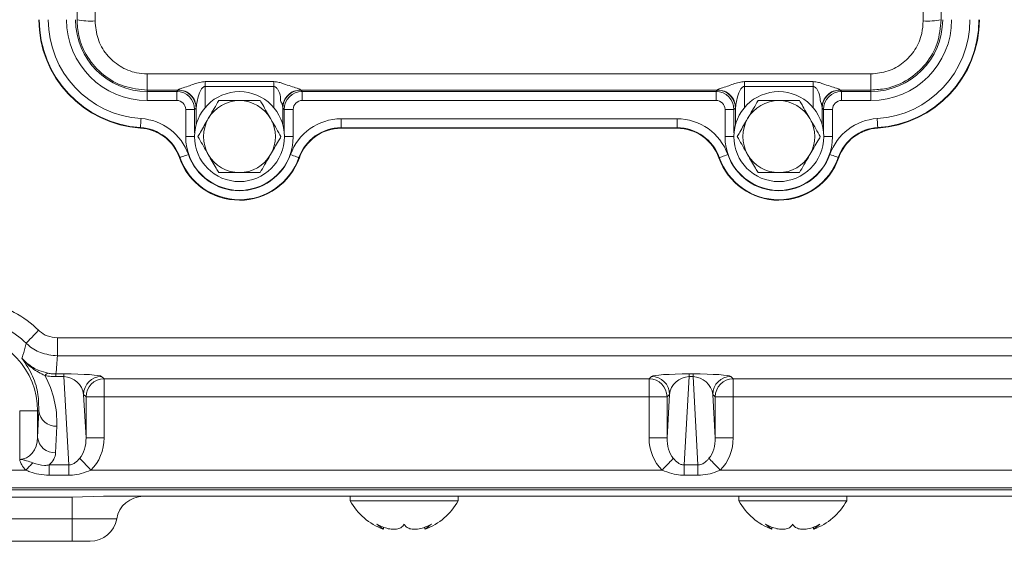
# Model space of a CAD drawing. Header units: millimetres. Extents: x 0 to 8410, y 0 to 5940.
# Tile 263 of 319: x 7211 to 7320, y 2243 to 2301. Entities that reach past the tile are written whole.
import ezdxf

# ---------------------------------------------------------------- set-up
doc = ezdxf.new("R2010")
doc.units = ezdxf.units.MM
doc.header["$LTSCALE"] = 10

msp = doc.modelspace()

# ---------------------------------------------------------------- linework, layer by layer
at = {"color": 8, "linetype": 'Continuous', "lineweight": 0}
for p, q in [((7225.067268, 2294.548574), (7305.56726, 2294.548574)), ((7225.067268, 2294.548574), (7225.067268, 2292.749129)), ((7305.56726, 2294.548574), (7305.56726, 2292.749129)), ((7228.491942, 2292.749129), (7225.067268, 2292.749129)), ((7225.067268, 2292.749129), (7225.067268, 2292.59191)), ((7228.33472, 2292.59191), (7228.491942, 2292.749129)), ((7231.500696, 2293.690137), (7239.13383, 2293.690137)), ((7239.13383, 2293.160792), (7231.500696, 2293.160792)), ((7231.500696, 2293.160792), (7231.500696, 2290.8049)), ((7239.13383, 2290.8049), (7239.13383, 2293.160792)), ((7288.491937, 2292.749129), (7242.142583, 2292.749129)), ((7242.142583, 2292.749129), (7242.299805, 2292.59191)), ((7288.334715, 2292.59191), (7288.491937, 2292.749129)), ((7291.50069, 2293.690137), (7299.133833, 2293.690137)), ((7299.133833, 2293.160792), (7291.50069, 2293.160792)), ((7291.50069, 2293.160792), (7291.50069, 2290.8049)), ((7299.133833, 2290.8049), (7299.133833, 2293.160792)), ((7305.56726, 2292.749129), (7302.142586, 2292.749129)), ((7302.142586, 2292.749129), (7302.299808, 2292.59191)), ((7305.56726, 2292.749129), (7305.56726, 2292.59191)), ((7225.067268, 2292.59191), (7228.33472, 2292.59191)), ((7225.067268, 2291.592061), (7225.067268, 2292.59191)), ((7228.33472, 2291.592061), (7225.067268, 2291.592061)), ((7228.33472, 2291.592061), (7228.33472, 2292.59191)), ((7242.299805, 2292.59191), (7288.334715, 2292.59191)), ((7242.299805, 2291.592061), (7242.299805, 2292.59191)), ((7288.334715, 2291.592061), (7242.299805, 2291.592061)), ((7288.334715, 2291.592061), (7288.334715, 2292.59191)), ((7302.299808, 2292.59191), (7305.56726, 2292.59191)), ((7302.299808, 2292.59191), (7302.299808, 2291.592061)), ((7305.56726, 2291.592061), (7302.299808, 2291.592061)), ((7305.56726, 2292.59191), (7305.56726, 2291.592061)), ((7229.334558, 2290.592215), (7230.334411, 2290.592215)), ((7229.334558, 2287.57476), (7229.334558, 2290.592215)), ((7230.491634, 2290.749434), (7230.334411, 2290.592215)), ((7230.334411, 2290.592215), (7230.334411, 2287.988535)), ((7240.300114, 2290.592215), (7240.142892, 2290.749434)), ((7240.300114, 2287.988535), (7240.300114, 2290.592215)), ((7241.299952, 2290.592215), (7240.300114, 2290.592215)), ((7241.299952, 2290.592215), (7241.299952, 2287.57476)), ((7289.334561, 2290.592215), (7290.334414, 2290.592215)), ((7289.334561, 2287.57476), (7289.334561, 2290.592215)), ((7290.491629, 2290.749434), (7290.334414, 2290.592215)), ((7290.334414, 2290.592215), (7290.334414, 2287.988535)), ((7300.300109, 2290.592215), (7300.142887, 2290.749434)), ((7300.300109, 2287.988535), (7300.300109, 2290.592215)), ((7300.300109, 2290.592215), (7301.299955, 2290.592215)), ((7301.299955, 2290.592215), (7301.299955, 2287.57476)), ((7246.63097, 2289.557456), (7284.003551, 2289.557456)), ((7246.63097, 2288.557607), (7246.63097, 2289.557456)), ((7284.003551, 2288.557607), (7284.003551, 2289.557456)), ((7224.303524, 2288.529127), (7224.306862, 2288.581691)), ((7284.003551, 2288.557607), (7246.63097, 2288.557607)), ((7246.63097, 2288.504939), (7246.63097, 2288.557607)), ((7284.003551, 2288.504939), (7284.003551, 2288.557607)), ((7306.330993, 2288.529127), (7306.327663, 2288.581691)), ((7229.334558, 2287.57476), (7230.31726, 2287.57476)), ((7241.299952, 2287.57476), (7240.317266, 2287.57476)), ((7289.334561, 2287.57476), (7290.317263, 2287.57476)), ((7300.317261, 2287.57476), (7301.299955, 2287.57476)), ((7228.644709, 2285.238224), (7228.694419, 2285.255629)), ((7241.982753, 2285.218153), (7241.933095, 2285.23571)), ((7288.651767, 2285.218153), (7288.701425, 2285.23571)), ((7301.989812, 2285.238224), (7301.940101, 2285.255629)), ((7215.063508, 2265.195036), (7356.071012, 2265.195036)), ((7215.063508, 2263.196254), (7215.063508, 2265.195036)), ((7356.071012, 2263.196254), (7215.063508, 2263.196254)), ((7214.89058, 2261.18539), (7215.77699, 2261.18539)), ((7214.89058, 2260.882705), (7214.89058, 2261.18539)), ((7215.77699, 2260.882705), (7214.89058, 2260.882705)), ((7215.77699, 2260.882705), (7215.77699, 2261.18539)), ((7216.325919, 2251.060296), (7215.77699, 2260.882705)), ((7219.979446, 2260.911358), (7220.248635, 2260.642163)), ((7280.885886, 2260.642163), (7281.155075, 2260.911358)), ((7285.35753, 2260.882705), (7284.808601, 2251.060296)), ((7285.35753, 2261.18539), (7285.776991, 2261.18539)), ((7285.35753, 2261.18539), (7285.35753, 2260.882705)), ((7285.776991, 2260.882705), (7285.35753, 2260.882705)), ((7285.776991, 2261.18539), (7285.776991, 2260.882705)), ((7286.32592, 2251.060296), (7285.776991, 2260.882705)), ((7289.979446, 2260.911358), (7290.248635, 2260.642163)), ((7220.248635, 2260.642163), (7280.885886, 2260.642163)), ((7220.248635, 2260.642163), (7220.248635, 2258.643383)), ((7280.885886, 2258.643383), (7280.885886, 2260.642163)), ((7290.248635, 2260.642163), (7350.885884, 2260.642163)), ((7290.248635, 2260.642163), (7290.248635, 2258.643383)), ((7217.980663, 2258.912576), (7218.249853, 2254.095625)), ((7218.249853, 2258.643383), (7217.980663, 2258.912576)), ((7282.884668, 2254.095625), (7283.153857, 2258.912576)), ((7283.153857, 2258.912576), (7282.884668, 2258.643383)), ((7287.980664, 2258.912576), (7288.249861, 2254.095625)), ((7288.249861, 2258.643383), (7287.980664, 2258.912576)), ((7218.249853, 2254.095625), (7218.249853, 2258.643383)), ((7218.249853, 2258.643383), (7220.248635, 2258.643383)), ((7280.885886, 2258.643383), (7220.248635, 2258.643383)), ((7220.248635, 2258.643383), (7220.248635, 2254.095625)), ((7280.885886, 2258.643383), (7282.884668, 2258.643383)), ((7280.885886, 2254.095625), (7280.885886, 2258.643383)), ((7282.884668, 2258.643383), (7282.884668, 2254.095625)), ((7288.249861, 2254.095625), (7288.249861, 2258.643383)), ((7288.249861, 2258.643383), (7290.248635, 2258.643383)), ((7350.885884, 2258.643383), (7290.248635, 2258.643383)), ((7290.248635, 2258.643383), (7290.248635, 2254.095625)), ((7210.86895, 2257.07476), (7212.868269, 2257.07476)), ((7210.86895, 2251.683377), (7210.86895, 2257.07476)), ((7212.992187, 2257.07476), (7212.868269, 2257.07476)), ((7212.868269, 2254.117427), (7212.992187, 2257.07476)), ((7212.868269, 2257.07476), (7212.868269, 2254.117427)), ((7214.991505, 2255.378663), (7214.867572, 2252.42133)), ((7218.249853, 2254.095625), (7220.248635, 2254.095625)), ((7282.884668, 2254.095625), (7280.885886, 2254.095625)), ((7288.249861, 2254.095625), (7290.248635, 2254.095625)), ((7214.153568, 2251.060296), (7216.325919, 2251.060296)), ((7214.153568, 2251.060296), (7214.153568, 2249.929555)), ((7216.325919, 2251.060296), (7216.325919, 2249.929555)), ((7284.808601, 2251.060296), (7286.32592, 2251.060296)), ((7284.808601, 2251.060296), (7284.808601, 2249.929555)), ((7286.32592, 2251.060296), (7286.32592, 2249.929555)), ((7196.475695, 2250.494911), (7211.558948, 2250.494911)), ((7216.325919, 2249.929555), (7214.153568, 2249.929555)), ((7218.798841, 2250.494911), (7282.335679, 2250.494911)), ((7286.32592, 2249.929555), (7284.808601, 2249.929555)), ((7288.798842, 2250.494911), (7352.335679, 2250.494911)), ((7537.158827, 2248.502521), (7196.475695, 2248.502521)), ((7216.71107, 2245.074759), (7216.71107, 2247.464138)), ((7216.71107, 2245.074759), (7195.869531, 2245.074759)), ((7216.71107, 2245.074759), (7216.71107, 2242.574759))]:
    msp.add_line(p, q, dxfattribs=at)
at = {"color": 7, "linetype": 'Continuous', "lineweight": 0}
for p, q in [((7230.500843, 2288.917191), (7230.500843, 2290.793716)), ((7240.133683, 2290.793716), (7240.133683, 2288.917191)), ((7290.500845, 2288.917191), (7290.500845, 2290.793716)), ((7300.133678, 2290.793716), (7300.133678, 2288.917191)), ((7284.003551, 2288.504939), (7246.63097, 2288.504939)), ((7196.295182, 2248.312293), (7537.33934, 2248.312293)), ((7216.71107, 2247.464138), (7195.869531, 2247.464138)), ((7220.19359, 2247.574759), (7216.71107, 2247.464138)), ((7513.440932, 2247.574759), (7220.19359, 2247.574759)), ((7247.641536, 2247.574759), (7247.641536, 2247.074759)), ((7247.641536, 2247.074759), (7259.641538, 2247.074759)), ((7259.641538, 2247.074759), (7259.641538, 2247.574759)), ((7290.870818, 2247.574759), (7290.870818, 2247.074759)), ((7290.870818, 2247.074759), (7302.870813, 2247.074759)), ((7302.870813, 2247.074759), (7302.870813, 2247.574759)), ((7251.325089, 2243.93041), (7251.325089, 2244.152463)), ((7255.957979, 2244.155171), (7255.957979, 2243.93041)), ((7294.554371, 2243.93041), (7294.554371, 2244.152463)), ((7299.187261, 2244.155171), (7299.187261, 2243.93041)), ((7216.71107, 2242.574759), (7195.869531, 2242.574759)), ((7218.708332, 2242.574759), (7216.71107, 2242.574759))]:
    msp.add_line(p, q, dxfattribs=at)
at = {"color": 8, "linetype": 'Continuous', "lineweight": 0, "flags": 128}
for points in [[(7224.306862, 2288.581691), (7224.308263, 2288.603801), (7224.311988, 2288.662586), (7224.317904, 2288.75583), (7224.325772, 2288.880031), (7224.335323, 2289.030522), (7224.346171, 2289.201646), (7224.357913, 2289.386972), (7224.370132, 2289.579536)], [(7306.264396, 2289.579536), (7306.276604, 2289.386972), (7306.288353, 2289.201646), (7306.299205, 2289.030522), (7306.308745, 2288.880031), (7306.316621, 2288.75583), (7306.322533, 2288.662586), (7306.326258, 2288.603801), (7306.327663, 2288.581691)], [(7228.694419, 2285.255629), (7228.715326, 2285.262953), (7228.770922, 2285.282418), (7228.859107, 2285.313296), (7228.976558, 2285.354427), (7229.118879, 2285.404264), (7229.280706, 2285.460933), (7229.455973, 2285.522304), (7229.63808, 2285.586073)], [(7241.933095, 2285.23571), (7241.912204, 2285.243093), (7241.856675, 2285.262729), (7241.768579, 2285.293873), (7241.651247, 2285.335354), (7241.50909, 2285.385619), (7241.347428, 2285.442776), (7241.172339, 2285.504676), (7240.990426, 2285.568993)], [(7288.701425, 2285.23571), (7288.722317, 2285.243093), (7288.777846, 2285.262729), (7288.865934, 2285.293873), (7288.983273, 2285.335354), (7289.125438, 2285.385619), (7289.287101, 2285.442776), (7289.462182, 2285.504676), (7289.644095, 2285.568993)], [(7301.940101, 2285.255629), (7301.919195, 2285.262953), (7301.863599, 2285.282418), (7301.775421, 2285.313296), (7301.657963, 2285.354427), (7301.515642, 2285.404264), (7301.353808, 2285.460933), (7301.178548, 2285.522304), (7300.996441, 2285.586073)], [(7211.590032, 2264.600019), (7211.62283, 2264.633957), (7211.706053, 2264.720061), (7211.836587, 2264.855129), (7212.009589, 2265.034146), (7212.218653, 2265.250455), (7212.455968, 2265.496019), (7212.712745, 2265.761712), (7212.979446, 2266.037661)], [(7212.339516, 2251.305842), (7212.251748, 2251.214667), (7212.160121, 2251.119474), (7212.065141, 2251.020797), (7211.96733, 2250.919185), (7211.867238, 2250.815206), (7211.765434, 2250.709438), (7211.662482, 2250.602475), (7211.558948, 2250.494911)], [(7217.552553, 2251.80151), (7217.648174, 2251.701259), (7217.766563, 2251.577136), (7217.905398, 2251.431598), (7218.06189, 2251.267522), (7218.232985, 2251.088158), (7218.415256, 2250.897054), (7218.605141, 2250.697991), (7218.798841, 2250.494911)], [(7283.581968, 2251.80151), (7283.486347, 2251.701259), (7283.36795, 2251.577136), (7283.22913, 2251.431598), (7283.072631, 2251.267522), (7282.901543, 2251.088158), (7282.719257, 2250.897054), (7282.529387, 2250.697991), (7282.335679, 2250.494911)], [(7287.552553, 2251.80151), (7287.648174, 2251.701259), (7287.766571, 2251.577136), (7287.90539, 2251.431598), (7288.06189, 2251.267522), (7288.232978, 2251.088158), (7288.415263, 2250.897054), (7288.605134, 2250.697991), (7288.798842, 2250.494911)]]:
    msp.add_lwpolyline(points, dxfattribs=at)
at = {"color": 7, "linetype": 'Continuous', "lineweight": 0}
for centre in [(7235.317261, 2287.574759), (7295.317261, 2287.574759)]:
    msp.add_circle(centre, 5, dxfattribs=at)
for centre, radius, start, end in [((7225.067261, 2300.574759), 12.06982, 180, 266.37211713), ((7305.567261, 2300.574759), 12.06982, 273.62788287, 0), ((7235.317261, 2287.574759), 4, 90, 150), ((7235.317261, 2287.574759), 4, 30, 90), ((7295.317261, 2287.574759), 4, 90, 150), ((7295.317261, 2287.574759), 4, 30, 90), ((7235.317261, 2287.574759), 4, 150, 210), ((7235.317261, 2287.574759), 4, 330, 30), ((7295.317261, 2287.574759), 4, 150, 210), ((7295.317261, 2287.574759), 4, 330, 30), ((7223.991566, 2283.608826), 4.93018, 19.29878684, 86.37211713), ((7246.63097, 2283.574759), 4.93018, 90, 160.52877937), ((7284.003553, 2283.574759), 4.93018, 19.47122063, 90), ((7306.642957, 2283.608826), 4.93018, 93.62788287, 160.70121316), ((7235.317261, 2287.574759), 7.06982, 199.29878684, 340.52877937), ((7235.317261, 2287.574759), 4, 210, 270), ((7235.317261, 2287.574759), 4, 270, 330), ((7295.317261, 2287.574759), 7.06982, 199.47122063, 340.70121316), ((7295.317261, 2287.574759), 4, 210, 270), ((7295.317261, 2287.574759), 4, 270, 330), ((7224.624408, 2244.574759), 3, 90, 170.40593177), ((7253.760925, 2250.473741), 7, 209.04974724, 249.40063411), ((7253.522147, 2250.473741), 7, 290.62553641, 330.95025276), ((7296.990205, 2250.473741), 7, 209.04974724, 249.40063411), ((7296.751427, 2250.473741), 7, 290.62553641, 330.95025276), ((7218.708329, 2245.574759), 3, 270, 350.40593177)]:
    msp.add_arc(centre, radius, start, end, dxfattribs=at)
at = {"color": 8, "linetype": 'Continuous', "lineweight": 0}
for centre, radius, start, end in [((7225.067261, 2300.574759), 12.01715, 180, 266.37211713), ((7225.067261, 2300.574759), 11.017303, 180, 266.37211713), ((7225.067261, 2300.574759), 8.982697, 180, 270), ((7225.067261, 2300.574759), 7.98285, 180, 270), ((7218.773555, 2307.757924), 7.342873, 258.0281659, 273.72123087), ((7305.567261, 2300.574759), 7.98285, 270, 0), ((7305.567261, 2300.574759), 8.982697, 270, 0), ((7305.567261, 2300.574759), 11.017303, 273.62788287, 0), ((7305.567261, 2300.574759), 12.01715, 273.62788287, 0), ((7311.860974, 2307.757784), 7.342733, 266.27868548, 281.9719637), ((7228.491225, 2290.74872), 2.000409, 0.02045365, 89.97943961), ((7242.143301, 2290.74872), 2.000409, 90.02056039, 179.97954635), ((7288.491234, 2290.748735), 2.000394, 0.02002881, 89.97986445), ((7302.143296, 2290.74872), 2.000409, 90.02034684, 179.97954642), ((7228.334412, 2290.59191), 2, 0.00872709, 89.99127291), ((7242.300111, 2290.59191), 2, 90.00872709, 179.99127291), ((7288.334412, 2290.59191), 2, 0.00872709, 89.99127291), ((7302.300111, 2290.59191), 2, 90.00872709, 179.99127291), ((7223.991566, 2283.608826), 5.982697, 19.29878684, 86.37211713), ((7246.63097, 2283.574759), 5.982697, 90, 160.52877937), ((7284.003553, 2283.574759), 5.982697, 19.47122063, 90), ((7306.642957, 2283.608826), 5.982697, 93.62788287, 160.70121316), ((7223.991566, 2283.608826), 4.98285, 19.29878684, 86.37211713), ((7246.63097, 2283.574759), 4.98285, 90, 160.52877937), ((7284.003553, 2283.574759), 4.98285, 19.47122063, 90), ((7306.642957, 2283.608826), 4.98285, 93.62788287, 160.70121316), ((7235.317261, 2287.574759), 5.982697, 180, 0), ((7295.317261, 2287.574759), 5.982697, 180, 0), ((7235.317261, 2287.574759), 7.01715, 199.29878684, 340.52877937), ((7235.317261, 2287.574759), 6.017303, 199.29878684, 340.52877937), ((7295.317261, 2287.574759), 7.01715, 199.47122063, 340.70121316), ((7295.317261, 2287.574759), 6.017303, 199.47122063, 340.70121316), ((7204.317261, 2257.074759), 12.46463, 45.97749004, 76.98103133), ((7204.317261, 2257.074759), 10.465315, 45.97749004, 76.98103133), ((7204.317261, 2257.074759), 8.551001, 0, 86.41898812), ((7214.106895, 2260.794799), 0.481981, 100.57814926, 155.24050888), ((7219.982292, 2258.909729), 2.001631, 90.08147719, 179.91852281), ((7281.152229, 2258.909729), 2.001631, 0.08147719, 89.91852281), ((7289.982292, 2258.909729), 2.001631, 90.08147719, 179.91852281), ((7220.251503, 2258.640513), 2.001652, 90.08209608, 179.91785052), ((7280.883029, 2258.640524), 2.00164, 0.08181324, 89.91824015), ((7290.251487, 2258.640536), 2.001629, 90.08163748, 179.9185227), ((7214.879634, 2257.273215), 1.897852, 186.00228809, 273.3793365), ((7214.755686, 2254.315847), 1.897818, 186.00135246, 273.37985081)]:
    msp.add_arc(centre, radius, start, end, dxfattribs=at)
for centre, major_axis, ratio, start_param, end_param in [((7213.629223, 2315.574759), (0, 208), 0.0174550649, 4.6402109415, 4.7845670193), ((7215.628918, 2315.574759), (0, 210), 0.0172888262, 4.6402109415, 4.7845670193), ((7315.005604, 2315.574759), (0, 210), 0.0172888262, 1.4986182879, 1.6429743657), ((7317.0053, 2315.574759), (0, 208), 0.0174550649, 1.4986182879, 1.6429743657), ((7228.490718, 2294.748825), (0, 2), 0.0349101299, 3.1590459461, 3.2915486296), ((7242.143805, 2294.748825), (0, 2), 0.0349101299, 2.9916366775, 3.1241393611), ((7288.490718, 2294.748825), (0, 2), 0.0349101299, 3.1590459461, 3.2915486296), ((7302.143805, 2294.748825), (0, 2), 0.0349101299, 2.9916366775, 3.1241393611), ((7228.334412, 2290.59191), (-0.707322, -0.707322), 0.9996954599, 2.3563467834, 3.9268385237), ((7242.300111, 2290.59191), (-0.707322, 0.707322), 0.9996954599, 5.497939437, 7.0684311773), ((7288.334412, 2290.59191), (-0.707322, -0.707322), 0.9996954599, 2.3563467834, 3.9268385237), ((7302.300111, 2290.59191), (-0.707322, 0.707322), 0.9996954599, 5.497939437, 7.0684311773), ((7230.490413, 2294.748825), (0, 4), 0.0174550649, 3.1590459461, 3.2915486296), ((7240.144109, 2294.748825), (0, 4), 0.0174550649, 2.9916366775, 3.1241393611), ((7290.490413, 2294.748825), (0, 4), 0.0174550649, 3.1590459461, 3.2915486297), ((7300.144109, 2294.748825), (0, 4), 0.0174550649, 2.9916366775, 3.1241393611), ((7204.317261, 2264.285303), (0, 16.279558), 0.6615889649, 4.520801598, 4.6454422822), ((7204.317261, 2255.826768), (0, 10.693025), 0.9991215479, 4.6704704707, 5.2170178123), ((7215.982169, 2260.906195), (4.00701, -0.014366), 0.0695845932, 0.0699709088, 1.6222722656), ((7215.982169, 2258.907413), (1.605522, -1.368964), 0.8871414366, 0.7681952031, 2.3204965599), ((7285.152353, 2260.906195), (4.00701, 0.014366), 0.0695845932, 1.519320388, 3.0716217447), ((7285.152353, 2258.907413), (1.605522, 1.368964), 0.8871414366, 0.8210960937, 2.3733974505), ((7285.982169, 2260.906195), (4.00701, -0.014366), 0.0695845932, 0.0699709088, 1.6222722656), ((7285.982169, 2258.907413), (1.605522, -1.368964), 0.8871414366, 0.7681952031, 2.3204965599), ((7210.868947, 2254.182855), (0, 2.499477), 0.8001672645, 3.1415926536, 4.6862090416), ((7216.246201, 2254.182855), (-0.168701, 3.018718), 0.6615006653, 3.7673625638, 4.6465570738), ((7216.246201, 2254.182855), (-0.263298, 4.71143), 0.8476764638, 3.7673625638, 4.6465570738), ((7284.888322, 2254.182855), (-0.263298, -4.71143), 0.8476764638, 4.778220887, 5.657415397), ((7284.888322, 2254.182855), (0.168701, 3.018718), 0.6615006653, 1.6366282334, 2.5158227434), ((7286.246201, 2254.182855), (-0.168701, 3.018718), 0.6615006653, 3.7673625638, 4.6465570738), ((7286.246201, 2254.182855), (0.263298, -4.71143), 0.8476764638, 0.6257699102, 1.5049644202), ((7210.868947, 2252.486759), (4, 0), 0.6248693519, 5.6758220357, 6.2570053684)]:
    msp.add_ellipse(centre, major_axis=major_axis, ratio=ratio, start_param=start_param, end_param=end_param, dxfattribs=at)
for points, knots in [([(7225.067268, 2292.749129), (7224.190302, 2292.835217), (7222.436418, 2293.007389), (7220.097959, 2294.349582), (7218.329522, 2296.326607), (7217.384944, 2298.528634), (7217.288865, 2299.989982), (7217.250417, 2300.57476)], [0, 0, 0, 0, 0.21388386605, 0.42775609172, 0.64196141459, 0.85672616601, 1, 1, 1, 1]), ([(7219.250123, 2300.430532), (7219.314874, 2299.763304), (7219.444385, 2298.428752), (7220.465544, 2296.652541), (7221.966589, 2295.322606), (7223.600184, 2294.641134), (7224.661455, 2294.574178), (7225.067268, 2294.548574)], [0, 0, 0, 0, 0.2180001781, 0.4360317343, 0.6530401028, 0.8673277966, 1, 1, 1, 1]), ([(7313.3841, 2300.57476), (7313.298212, 2299.69423), (7313.126437, 2297.93317), (7311.776737, 2295.586221), (7309.78934, 2293.816187), (7307.59047, 2292.881558), (7306.14027, 2292.786635), (7305.56726, 2292.749129)], [0, 0, 0, 0, 0.2150745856, 0.4301488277, 0.6451793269, 0.8598016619, 1, 1, 1, 1]), ([(7305.56726, 2294.548574), (7306.214278, 2294.61221), (7307.508156, 2294.739467), (7309.235414, 2295.730133), (7310.551991, 2297.192714), (7311.277197, 2298.851273), (7311.353085, 2299.96917), (7311.384405, 2300.430532)], [0, 0, 0, 0, 0.2107990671, 0.4215462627, 0.633748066, 0.8488460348, 1, 1, 1, 1]), ([(7231.500696, 2293.690137), (7231.300981, 2293.668583), (7230.622906, 2293.595401), (7229.786376, 2293.216062), (7228.994185, 2292.994227), (7228.643189, 2292.864037), (7228.521974, 2292.800411), (7228.507931, 2292.780759), (7228.501151, 2292.771272)], [0, 0, 0, 0, 0.1664433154, 0.5651136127, 0.7879443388, 0.9059690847, 0.9546038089, 1, 1, 1, 1]), ([(7231.500696, 2293.160792), (7231.500696, 2293.254335), (7231.500696, 2293.441423), (7231.500696, 2293.607232), (7231.500696, 2293.690137)], [0, 0, 0, 0, 0.4999969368, 1, 1, 1, 1]), ([(7242.133374, 2292.771272), (7242.126596, 2292.780754), (7242.112556, 2292.800393), (7241.991325, 2292.864114), (7241.640215, 2292.993042), (7241.006236, 2293.181255), (7240.337048, 2293.414385), (7239.708349, 2293.63561), (7239.33143, 2293.671383), (7239.13383, 2293.690137)], [0, 0, 0, 0, 0.0453733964, 0.0939762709, 0.2119485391, 0.4346683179, 0.6867173, 0.8357618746, 1, 1, 1, 1]), ([(7239.13383, 2293.160792), (7239.13383, 2293.254335), (7239.13383, 2293.441423), (7239.13383, 2293.607232), (7239.13383, 2293.690137)], [0, 0, 0, 0, 0.4999969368, 1, 1, 1, 1]), ([(7291.50069, 2293.690137), (7291.300976, 2293.668583), (7290.622901, 2293.595401), (7289.78637, 2293.216065), (7288.994188, 2292.994224), (7288.643184, 2292.864038), (7288.521969, 2292.800411), (7288.507926, 2292.780759), (7288.501146, 2292.771272)], [0, 0, 0, 0, 0.1664433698, 0.5651137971, 0.7879428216, 0.9059690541, 0.9546037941, 1, 1, 1, 1]), ([(7291.50069, 2293.160792), (7291.50069, 2293.254335), (7291.50069, 2293.441423), (7291.50069, 2293.607232), (7291.50069, 2293.690137)], [0, 0, 0, 0, 0.4999969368, 1, 1, 1, 1]), ([(7302.133377, 2292.771272), (7302.126598, 2292.780754), (7302.112558, 2292.800393), (7301.991327, 2292.864114), (7301.64021, 2292.993039), (7301.006238, 2293.181257), (7300.337049, 2293.414386), (7299.708348, 2293.635608), (7299.33143, 2293.671382), (7299.133833, 2293.690137)], [0, 0, 0, 0, 0.0453734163, 0.0939763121, 0.2119500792, 0.4346681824, 0.6867172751, 0.8357638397, 1, 1, 1, 1]), ([(7299.133833, 2293.690137), (7299.133833, 2293.607232), (7299.133833, 2293.441423), (7299.133833, 2293.254335), (7299.133833, 2293.160792)], [0, 0, 0, 0, 0.5000030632, 1, 1, 1, 1]), ([(7212.979446, 2266.037661), (7213.01362, 2266.005656), (7213.292535, 2265.744442), (7213.958808, 2265.317828), (7214.679829, 2265.237683), (7215.063508, 2265.195036)], [0, 0, 0, 0, 0.0613227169, 0.5004988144, 1, 1, 1, 1]), ([(7211.110662, 2262.940721), (7211.116309, 2262.956992), (7211.154987, 2263.068435), (7211.319852, 2263.563154), (7211.472165, 2264.101266), (7211.577853, 2264.548483), (7211.590032, 2264.600019)], [0, 0, 0, 0, 0.0300361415, 0.2057220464, 0.9084681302, 1, 1, 1, 1]), ([(7215.063508, 2263.196254), (7214.424055, 2263.267309), (7213.222416, 2263.400833), (7212.111905, 2264.111528), (7211.646992, 2264.546703), (7211.590032, 2264.600019)], [0, 0, 0, 0, 0.4995207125, 0.938683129, 1, 1, 1, 1]), ([(7211.110662, 2262.940721), (7211.114657, 2262.93611), (7211.475179, 2262.520075), (7212.093816, 2262.013199), (7213.114732, 2261.495822), (7213.672522, 2261.355564), (7214.018415, 2261.268589)], [0, 0, 0, 0, 0.005282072, 0.4766277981, 0.6754496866, 1, 1, 1, 1]), ([(7212.992187, 2257.07476), (7212.984379, 2257.679803), (7212.967791, 2258.965345), (7212.434101, 2260.946076), (7211.554316, 2262.272059), (7211.110662, 2262.940721)], [0, 0, 0, 0, 0.305919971, 0.649991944, 1, 1, 1, 1]), ([(7213.669221, 2260.996658), (7213.197413, 2261.241446), (7212.274774, 2261.72014), (7211.46943, 2262.517745), (7211.114748, 2262.935904), (7211.110662, 2262.940721)], [0, 0, 0, 0, 0.5084714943, 0.9943374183, 1, 1, 1, 1]), ([(7214.89058, 2260.882705), (7214.711868, 2260.886451), (7214.295717, 2260.895176), (7213.896817, 2260.959791), (7213.669221, 2260.996658)], [0, 0, 0, 0, 0.4294411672, 1, 1, 1, 1]), ([(7214.018415, 2261.268589), (7214.179987, 2261.241666), (7214.460926, 2261.194853), (7214.762462, 2261.188212), (7214.89058, 2261.18539)], [0, 0, 0, 0, 0.5751155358, 1, 1, 1, 1]), ([(7210.86895, 2251.683377), (7210.873152, 2251.683372), (7210.877419, 2251.683368), (7210.885943, 2251.683285), (7210.898781, 2251.683146), (7210.928543, 2251.682422), (7210.987772, 2251.679604), (7211.104375, 2251.668598), (7211.329357, 2251.628331), (7211.753397, 2251.497997), (7212.105245, 2251.382646), (7212.339516, 2251.305842)], [0, 0, 0, 0, 0.0080364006, 0.0081598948, 0.0163015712, 0.032590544, 0.0650997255, 0.1297538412, 0.2570057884, 0.5052929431, 1, 1, 1, 1]), ([(7211.558948, 2250.494911), (7211.466917, 2250.590426), (7211.221888, 2250.84473), (7210.996115, 2251.215273), (7210.89453, 2251.519283), (7210.874253, 2251.625587), (7210.870237, 2251.661062), (7210.869487, 2251.67184), (7210.869196, 2251.676224), (7210.868946, 2251.680427), (7210.86895, 2251.683209), (7210.86895, 2251.683377)], [0, 0, 0, 0, 0.2847586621, 0.758152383, 0.9143442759, 0.9708226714, 0.9902021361, 0.9909666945, 0.9940261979, 0.9996393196, 1, 1, 1, 1]), ([(7212.339516, 2251.305842), (7212.768553, 2251.160791), (7213.368098, 2250.958093), (7213.979646, 2251.037666), (7214.153568, 2251.060296)], [0, 0, 0, 0, 0.71560340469, 1, 1, 1, 1]), ([(7216.325919, 2251.060296), (7216.394704, 2251.063668), (7216.610171, 2251.074231), (7216.839989, 2251.178787), (7217.194451, 2251.404817), (7217.384949, 2251.615844), (7217.552553, 2251.80151)], [0, 0, 0, 0, 0.1346287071, 0.421720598, 0.4912169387, 1, 1, 1, 1]), ([(7283.581968, 2251.80151), (7283.749321, 2251.616494), (7283.996547, 2251.343176), (7284.372651, 2251.140589), (7284.611193, 2251.069511), (7284.7386, 2251.063564), (7284.808601, 2251.060296)], [0, 0, 0, 0, 0.5083180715, 0.7509243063, 0.8631516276, 1, 1, 1, 1]), ([(7286.32592, 2251.060296), (7286.429812, 2251.068592), (7286.624708, 2251.084153), (7286.986445, 2251.249736), (7287.287763, 2251.49413), (7287.486261, 2251.724555), (7287.552553, 2251.80151)], [0, 0, 0, 0, 0.20259751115, 0.38005936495, 0.79296046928, 1, 1, 1, 1]), ([(7214.153568, 2249.929555), (7213.769428, 2249.946649), (7213.0338, 2249.979384), (7212.165768, 2250.219047), (7211.70256, 2250.429624), (7211.558948, 2250.494911)], [0, 0, 0, 0, 0.4298946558, 0.8232468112, 1, 1, 1, 1]), ([(7218.798841, 2250.494911), (7218.43995, 2250.349122), (7217.77574, 2250.079306), (7216.927629, 2249.94388), (7216.462419, 2249.932805), (7216.325919, 2249.929555)], [0, 0, 0, 0, 0.4537204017, 0.8397133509, 1, 1, 1, 1]), ([(7284.808601, 2249.929555), (7284.669742, 2249.932913), (7284.204525, 2249.944165), (7283.356601, 2250.080192), (7282.694573, 2250.349121), (7282.335679, 2250.494911)], [0, 0, 0, 0, 0.1630552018, 0.5462808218, 1, 1, 1, 1]), ([(7288.798842, 2250.494911), (7288.662556, 2250.43422), (7288.221686, 2250.237892), (7287.39871, 2249.993499), (7286.695445, 2249.951581), (7286.32592, 2249.929555)], [0, 0, 0, 0, 0.1751495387, 0.5665892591, 1, 1, 1, 1]), ([(7221.666361, 2245.074759), (7221.66452, 2245.074759), (7221.652256, 2245.074759), (7221.34924, 2245.074759), (7220.516826, 2245.074759), (7219.406114, 2245.074759), (7218.221725, 2245.074759), (7217.18816, 2245.074759), (7216.71107, 2245.074759)], [0, 0, 0, 0, 0.037927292, 0.252581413, 0.4995922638, 0.6011059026, 0.8158718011, 1, 1, 1, 1])]:
    msp.add_open_spline(points, degree=3, knots=knots, dxfattribs=at)
at = {"color": 7, "linetype": 'Continuous', "lineweight": 0}
for points, knots in [([(7230.500843, 2290.793716), (7230.470206, 2291.052419), (7230.408932, 2291.56983), (7229.94624, 2292.222805), (7229.285947, 2292.680371), (7228.762749, 2292.740972), (7228.501151, 2292.771272)], [0, 0, 0, 0, 0.249998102, 0.5000010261, 0.7500015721, 1, 1, 1, 1]), ([(7230.500843, 2290.793716), (7230.502732, 2290.814763), (7230.506878, 2290.860951), (7230.535707, 2291.029466), (7230.6074, 2291.410045), (7230.74156, 2292.072575), (7230.94767, 2292.702669), (7231.242094, 2293.0585), (7231.393699, 2293.148494), (7231.466607, 2293.156874), (7231.500696, 2293.160792)], [0, 0, 0, 0, 0.0427734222, 0.0938678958, 0.2279801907, 0.4848427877, 0.8209270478, 0.9251452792, 0.9650014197, 1, 1, 1, 1]), ([(7239.13383, 2293.160792), (7239.167907, 2293.156855), (7239.240796, 2293.148435), (7239.392882, 2293.05855), (7239.677715, 2292.700212), (7239.998129, 2292.099831), (7239.836944, 2291.489324), (7240.046028, 2291.306654), (7240.046017, 2291.306635), (7240.046019, 2291.306553), (7240.046066, 2291.306461), (7240.046077, 2291.306205), (7240.046216, 2291.305731), (7240.046349, 2291.30479), (7240.046752, 2291.302883), (7240.047427, 2291.299118), (7240.048902, 2291.291601), (7240.051679, 2291.276768), (7240.05721, 2291.247868), (7240.067599, 2291.193103), (7240.086127, 2291.095044), (7240.108016, 2290.975908), (7240.127645, 2290.86092), (7240.131793, 2290.814752), (7240.133683, 2290.793716)], [0, 0, 0, 0, 0.0349959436, 0.0748558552, 0.1790478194, 0.5150018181, 0.7717960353, 0.7718032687, 0.7718168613, 0.7718334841, 0.7718759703, 0.7719522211, 0.7721050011, 0.7724138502, 0.773029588, 0.7742606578, 0.7767104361, 0.7815714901, 0.7911560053, 0.8097650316, 0.8447514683, 0.9061696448, 0.9572486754, 1, 1, 1, 1]), ([(7240.133683, 2290.793716), (7240.16432, 2291.052419), (7240.225594, 2291.56983), (7240.688286, 2292.222805), (7241.348579, 2292.680371), (7241.871777, 2292.740972), (7242.133374, 2292.771272)], [0, 0, 0, 0, 0.249998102, 0.5000010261, 0.7500015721, 1, 1, 1, 1]), ([(7290.500845, 2290.793716), (7290.470205, 2291.052419), (7290.408924, 2291.569827), (7289.946244, 2292.222807), (7289.285946, 2292.680372), (7288.762746, 2292.740972), (7288.501146, 2292.771272)], [0, 0, 0, 0, 0.2499982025, 0.4999994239, 0.7499995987, 1, 1, 1, 1]), ([(7290.500845, 2290.793716), (7290.502731, 2290.814763), (7290.506869, 2290.860952), (7290.53572, 2291.029465), (7290.607379, 2291.410049), (7290.741587, 2292.07257), (7290.947665, 2292.702667), (7291.242089, 2293.058505), (7291.393698, 2293.148491), (7291.466605, 2293.156873), (7291.50069, 2293.160792)], [0, 0, 0, 0, 0.042773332, 0.0938681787, 0.2279802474, 0.4848442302, 0.820927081, 0.9251454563, 0.9650038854, 1, 1, 1, 1]), ([(7299.133833, 2293.160792), (7299.167917, 2293.156861), (7299.240821, 2293.148453), (7299.392683, 2293.058411), (7299.68197, 2292.703146), (7299.949425, 2292.066284), (7299.913548, 2291.542084), (7300.04602, 2291.306651), (7300.046009, 2291.306635), (7300.046044, 2291.306556), (7300.04604, 2291.306457), (7300.0461, 2291.306209), (7300.04619, 2291.305727), (7300.046373, 2291.304794), (7300.046725, 2291.302879), (7300.04745, 2291.299122), (7300.048875, 2291.291597), (7300.051701, 2291.276772), (7300.0572, 2291.247866), (7300.067595, 2291.193102), (7300.086147, 2291.095046), (7300.108013, 2290.975907), (7300.127651, 2290.860921), (7300.131792, 2290.814752), (7300.133678, 2290.793716)], [0, 0, 0, 0, 0.0349960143, 0.0748537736, 0.1790476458, 0.5150023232, 0.7717970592, 0.7718027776, 0.7718163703, 0.7718337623, 0.7718753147, 0.7719519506, 0.7721042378, 0.7724135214, 0.7730288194, 0.77426033, 0.7767096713, 0.7815711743, 0.791155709, 0.8097643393, 0.8447516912, 0.9061696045, 0.9572487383, 1, 1, 1, 1]), ([(7302.133377, 2292.771272), (7301.871777, 2292.740972), (7301.348577, 2292.680372), (7300.688279, 2292.222807), (7300.225599, 2291.569827), (7300.164318, 2291.052419), (7300.133678, 2290.793716)], [0, 0, 0, 0, 0.2500004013, 0.5000005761, 0.7500017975, 1, 1, 1, 1]), ([(7233.007859, 2291.574761), (7232.678618, 2291.004479), (7232.300034, 2290.348729), (7231.904681, 2289.664005), (7231.853153, 2289.57476)], [0, 0, 0, 0, 0.8696635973, 1, 1, 1, 1]), ([(7235.317255, 2291.574761), (7235.22588, 2291.574761), (7234.51117, 2291.574761), (7233.727475, 2291.574761), (7233.077973, 2291.574761), (7233.007859, 2291.574761)], [0, 0, 0, 0, 0.1156448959, 0.9045326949, 1, 1, 1, 1]), ([(7237.626667, 2291.574761), (7237.431615, 2291.574761), (7236.693634, 2291.574761), (7235.90065, 2291.574761), (7235.317255, 2291.574761)], [0, 0, 0, 0, 0.2643046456, 1, 1, 1, 1]), ([(7238.781358, 2289.57476), (7238.484129, 2290.089568), (7238.087699, 2290.776195), (7237.718944, 2291.414926), (7237.626667, 2291.574761)], [0, 0, 0, 0, 0.7497621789, 1, 1, 1, 1]), ([(7293.007861, 2291.574761), (7292.678606, 2291.004485), (7292.300007, 2290.348745), (7291.904686, 2289.664005), (7291.853163, 2289.57476)], [0, 0, 0, 0, 0.8696665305, 1, 1, 1, 1]), ([(7295.317258, 2291.574761), (7295.225882, 2291.574761), (7294.51117, 2291.574761), (7293.727472, 2291.574761), (7293.077973, 2291.574761), (7293.007861, 2291.574761)], [0, 0, 0, 0, 0.1156448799, 0.9045356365, 1, 1, 1, 1]), ([(7297.626662, 2291.574761), (7297.431613, 2291.574761), (7296.693634, 2291.574761), (7295.900653, 2291.574761), (7295.317258, 2291.574761)], [0, 0, 0, 0, 0.2643024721, 1, 1, 1, 1]), ([(7298.781361, 2289.57476), (7298.484134, 2290.089569), (7298.087705, 2290.776198), (7297.718941, 2291.414926), (7297.626662, 2291.574761)], [0, 0, 0, 0, 0.749761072, 1, 1, 1, 1]), ([(7231.853153, 2289.57476), (7231.555935, 2289.05995), (7231.159517, 2288.373317), (7230.790744, 2287.734594), (7230.698462, 2287.57476)], [0, 0, 0, 0, 0.7497591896, 1, 1, 1, 1]), ([(7239.936064, 2287.57476), (7239.606822, 2288.14504), (7239.228235, 2288.800788), (7238.832887, 2289.485515), (7238.781358, 2289.57476)], [0, 0, 0, 0, 0.8696622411, 1, 1, 1, 1]), ([(7291.853163, 2289.57476), (7291.555938, 2289.059951), (7291.159512, 2288.373319), (7290.790739, 2287.734594), (7290.698457, 2287.57476)], [0, 0, 0, 0, 0.7497599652, 1, 1, 1, 1]), ([(7299.936066, 2287.57476), (7299.606815, 2288.145036), (7299.228219, 2288.800779), (7298.832887, 2289.485515), (7298.781361, 2289.57476)], [0, 0, 0, 0, 0.8696638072, 1, 1, 1, 1]), ([(7230.698462, 2287.57476), (7231.027715, 2287.004487), (7231.406313, 2286.348747), (7231.801629, 2285.664006), (7231.853153, 2285.57476)], [0, 0, 0, 0, 0.8696649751, 1, 1, 1, 1]), ([(7238.781358, 2285.57476), (7239.078583, 2286.089569), (7239.475009, 2286.776201), (7239.843782, 2287.414926), (7239.936064, 2287.57476)], [0, 0, 0, 0, 0.7497599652, 1, 1, 1, 1]), ([(7290.698457, 2287.57476), (7291.027708, 2287.004484), (7291.406304, 2286.348741), (7291.801636, 2285.664006), (7291.853163, 2285.57476)], [0, 0, 0, 0, 0.8696638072, 1, 1, 1, 1]), ([(7298.781361, 2285.57476), (7299.078585, 2286.089569), (7299.475011, 2286.776201), (7299.843785, 2287.414926), (7299.936066, 2287.57476)], [0, 0, 0, 0, 0.7497599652, 1, 1, 1, 1]), ([(7231.853153, 2285.57476), (7232.150377, 2285.05995), (7232.546803, 2284.373318), (7232.915577, 2283.734594), (7233.007859, 2283.574759)], [0, 0, 0, 0, 0.7497599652, 1, 1, 1, 1]), ([(7237.626667, 2283.574759), (7237.955921, 2284.145033), (7238.334519, 2284.800772), (7238.729835, 2285.485514), (7238.781358, 2285.57476)], [0, 0, 0, 0, 0.8696649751, 1, 1, 1, 1]), ([(7291.853163, 2285.57476), (7292.150384, 2285.05995), (7292.546806, 2284.373317), (7292.915579, 2283.734594), (7293.007861, 2283.574759)], [0, 0, 0, 0, 0.7497595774, 1, 1, 1, 1]), ([(7297.626662, 2283.574759), (7297.95591, 2284.145036), (7298.334502, 2284.80078), (7298.729834, 2285.485514), (7298.781361, 2285.57476)], [0, 0, 0, 0, 0.8696636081, 1, 1, 1, 1]), ([(7233.007859, 2283.574759), (7233.077973, 2283.574759), (7233.727475, 2283.574759), (7234.51117, 2283.574759), (7235.22588, 2283.574759), (7235.317255, 2283.574759)], [0, 0, 0, 0, 0.0954673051, 0.8843551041, 1, 1, 1, 1]), ([(7235.317255, 2283.574759), (7235.90065, 2283.574759), (7236.693634, 2283.574759), (7237.431615, 2283.574759), (7237.626667, 2283.574759)], [0, 0, 0, 0, 0.7356953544, 1, 1, 1, 1]), ([(7293.007861, 2283.574759), (7293.077973, 2283.574759), (7293.727472, 2283.574759), (7294.51117, 2283.574759), (7295.225882, 2283.574759), (7295.317258, 2283.574759)], [0, 0, 0, 0, 0.0954643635, 0.8843551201, 1, 1, 1, 1]), ([(7295.317258, 2283.574759), (7295.900653, 2283.574759), (7296.693634, 2283.574759), (7297.431613, 2283.574759), (7297.626662, 2283.574759)], [0, 0, 0, 0, 0.7356975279, 1, 1, 1, 1]), ([(7253.641534, 2244.482078), (7253.538736, 2244.334184), (7253.360627, 2244.077939), (7252.81234, 2243.90845), (7252.205542, 2243.902479), (7251.539438, 2244.045484), (7251.001867, 2244.259059), (7250.706421, 2244.427394), (7250.610444, 2244.482078)], [0, 0, 0, 0, 0.2355673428, 0.4081493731, 0.5811458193, 0.7450754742, 0.917186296, 1, 1, 1, 1]), ([(7250.610444, 2244.482078), (7250.789481, 2244.336441), (7251.099696, 2244.084099), (7251.315963, 2243.918402), (7251.304283, 2243.927324), (7251.300241, 2243.930412)], [0, 0, 0, 0, 0.4716080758, 0.8171443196, 1, 1, 1, 1]), ([(7256.672624, 2244.482078), (7256.387858, 2244.334184), (7255.894466, 2244.077938), (7255.124813, 2243.90845), (7254.510855, 2243.902479), (7254.029367, 2244.045484), (7253.762519, 2244.259061), (7253.6712, 2244.427394), (7253.641534, 2244.482078)], [0, 0, 0, 0, 0.235567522, 0.4081493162, 0.5811463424, 0.7450756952, 0.9171860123, 1, 1, 1, 1]), ([(7255.982827, 2243.930413), (7255.977528, 2243.926311), (7255.961601, 2243.913978), (7256.138143, 2244.050636), (7256.401429, 2244.258483), (7256.606121, 2244.427248), (7256.672624, 2244.482078)], [0, 0, 0, 0, 0.1632427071, 0.4907203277, 0.8345382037, 1, 1, 1, 1]), ([(7296.870816, 2244.482078), (7296.768019, 2244.334184), (7296.589911, 2244.07794), (7296.041619, 2243.908449), (7295.434826, 2243.902479), (7294.768719, 2244.045484), (7294.231148, 2244.259059), (7293.935703, 2244.427394), (7293.839726, 2244.482078)], [0, 0, 0, 0, 0.2355679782, 0.4081492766, 0.581146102, 0.7450754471, 0.9171861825, 1, 1, 1, 1]), ([(7293.839726, 2244.482078), (7294.018765, 2244.336441), (7294.328983, 2244.084099), (7294.545232, 2243.918403), (7294.533562, 2243.927324), (7294.529523, 2243.930412)], [0, 0, 0, 0, 0.4716077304, 0.8171444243, 1, 1, 1, 1]), ([(7299.901906, 2244.482078), (7299.61714, 2244.334184), (7299.123747, 2244.077937), (7298.354089, 2243.90845), (7297.740136, 2243.90248), (7297.258642, 2244.045483), (7296.991789, 2244.259061), (7296.900479, 2244.427394), (7296.870816, 2244.482078)], [0, 0, 0, 0, 0.2355671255, 0.4081501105, 0.5811456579, 0.7450759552, 0.9171859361, 1, 1, 1, 1]), ([(7299.212108, 2243.930413), (7299.206807, 2243.926311), (7299.19087, 2243.913978), (7299.36743, 2244.050636), (7299.630709, 2244.258482), (7299.835402, 2244.427248), (7299.901906, 2244.482078)], [0, 0, 0, 0, 0.163242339, 0.4907200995, 0.8345386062, 1, 1, 1, 1])]:
    msp.add_open_spline(points, degree=3, knots=knots, dxfattribs=at)

doc.saveas('drawing.dxf')
